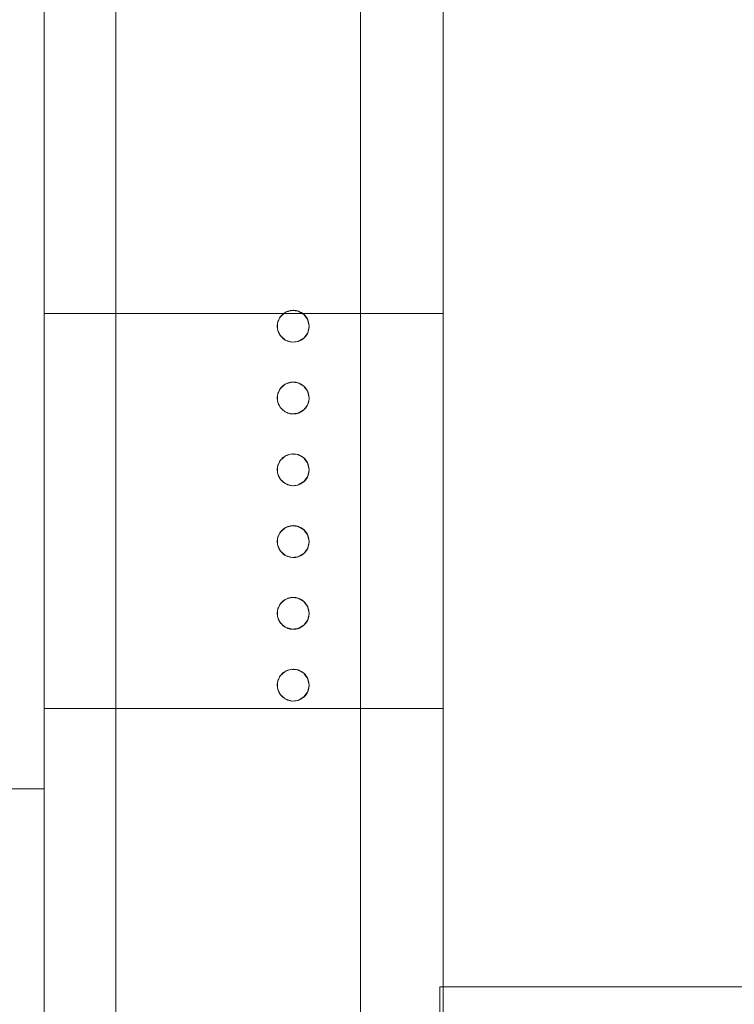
# Model space of a CAD drawing. Header units: millimetres. Extents: x 2 to 902, y -447 to 199.
# Tile 481 of 656: x 15.16 to 16.96, y 154.58 to 157.05. Entities that reach past the tile are written whole.
import ezdxf

# ---------------------------------------------------------------- set-up
doc = ezdxf.new("R2010")
doc.units = ezdxf.units.MM
doc.header["$MEASUREMENT"] = 0
for name, color, linetype, lineweight in [('IFC-Elemento construtivo genérico-Contorno', 253, 'Continuous', 5), ('IFC-Laje-Contorno', 134, 'Continuous', 5), ('IFC-Parede padrão-Contorno', 44, 'Continuous', 5)]:
    doc.layers.add(name, color=color, linetype=linetype, lineweight=lineweight)

msp = doc.modelspace()

# ---------------------------------------------------------------- linework, layer by layer
at = {"layer": 'IFC-Elemento construtivo genérico-Contorno', "color": 7, "lineweight": 5}
for p, q in [((15.8315, 156.3177), (15.8371, 156.3204)), ((15.8325, 156.318), (15.8466, 156.3226)), ((15.8371, 156.3204), (15.8379, 156.3206)), ((15.8379, 156.3206), (15.8439, 156.3222)), ((15.8439, 156.3222), (15.8446, 156.3222)), ((15.8446, 156.3222), (15.8508, 156.3228)), ((15.8466, 156.3226), (15.8484, 156.3224)), ((15.8484, 156.3224), (15.8632, 156.3208)), ((15.8508, 156.3228), (15.8516, 156.3227)), ((15.8516, 156.3227), (15.8578, 156.3222)), ((15.8578, 156.3222), (15.8585, 156.322)), ((15.8585, 156.322), (15.8645, 156.3204)), ((15.8632, 156.3208), (15.8648, 156.3199)), ((15.8632, 156.3208), (15.8776, 156.3125)), ((15.8645, 156.3204), (15.8652, 156.32)), ((15.8648, 156.3199), (15.8776, 156.3125)), ((15.8652, 156.32), (15.8708, 156.3174)), ((15.8116, 156.2905), (15.8132, 156.2965)), ((15.8117, 156.2911), (15.8184, 156.3063)), ((15.8124, 156.2928), (15.8184, 156.3063)), ((15.8132, 156.2965), (15.8135, 156.2972)), ((15.8135, 156.2972), (15.8162, 156.3028)), ((15.8162, 156.3028), (15.8166, 156.3034)), ((15.8166, 156.3034), (15.8202, 156.3085)), ((15.8184, 156.3063), (15.8308, 156.3174)), ((15.8184, 156.3063), (15.8198, 156.3075)), ((15.8198, 156.3075), (15.8308, 156.3174)), ((15.8202, 156.3085), (15.8251, 156.3134)), ((15.8202, 156.3085), (15.8207, 156.309)), ((15.8207, 156.309), (15.8251, 156.3134)), ((15.8251, 156.3134), (15.8265, 156.3144)), ((15.8251, 156.3134), (15.8257, 156.3139)), ((15.8257, 156.3139), (15.8308, 156.3174)), ((15.8308, 156.3174), (15.8325, 156.318)), ((15.8308, 156.3174), (15.8315, 156.3177)), ((15.8708, 156.3174), (15.8714, 156.317)), ((15.8714, 156.317), (15.8765, 156.3134)), ((15.8751, 156.3144), (15.8765, 156.3134)), ((15.8765, 156.3134), (15.8771, 156.3129)), ((15.8771, 156.3129), (15.8814, 156.3085)), ((15.8776, 156.3125), (15.8786, 156.311)), ((15.8776, 156.3125), (15.8874, 156.299)), ((15.8786, 156.311), (15.8874, 156.299)), ((15.8814, 156.3085), (15.8819, 156.3079)), ((15.8819, 156.3079), (15.8854, 156.3028)), ((15.8854, 156.3028), (15.8858, 156.3021)), ((15.8858, 156.3021), (15.8884, 156.2965)), ((15.8874, 156.299), (15.8908, 156.2828)), ((15.8874, 156.299), (15.8877, 156.2973)), ((15.8877, 156.2973), (15.8908, 156.2828)), ((15.8884, 156.2965), (15.8902, 156.2897)), ((15.8884, 156.2965), (15.8886, 156.2957)), ((15.8886, 156.2957), (15.8902, 156.2897)), ((15.8108, 156.2828), (15.8109, 156.2835)), ((15.8108, 156.2828), (15.8114, 156.2758)), ((15.8108, 156.2828), (15.8113, 156.2766)), ((15.8109, 156.2835), (15.8114, 156.2897)), ((15.8113, 156.2766), (15.8114, 156.2758)), ((15.8114, 156.2897), (15.8116, 156.2905)), ((15.8114, 156.2758), (15.8132, 156.2691)), ((15.8114, 156.2758), (15.813, 156.2698)), ((15.8117, 156.2911), (15.8124, 156.2928)), ((15.8117, 156.2763), (15.8117, 156.2911)), ((15.8117, 156.2745), (15.8117, 156.2763)), ((15.8117, 156.2745), (15.8177, 156.2609)), ((15.813, 156.2698), (15.8132, 156.2691)), ((15.8874, 156.2665), (15.8908, 156.2828)), ((15.8874, 156.2665), (15.8904, 156.281)), ((15.8884, 156.2691), (15.89, 156.2751)), ((15.89, 156.2751), (15.8902, 156.2758)), ((15.8902, 156.2897), (15.8908, 156.2828)), ((15.8902, 156.2897), (15.8903, 156.289)), ((15.8902, 156.2758), (15.8907, 156.282)), ((15.8903, 156.289), (15.8908, 156.2828)), ((15.8904, 156.281), (15.8908, 156.2828)), ((15.8907, 156.282), (15.8908, 156.2828)), ((15.8132, 156.2691), (15.8162, 156.2628)), ((15.8132, 156.2691), (15.8158, 156.2635)), ((15.8158, 156.2635), (15.8162, 156.2628)), ((15.8162, 156.2628), (15.8202, 156.2571)), ((15.8162, 156.2628), (15.8197, 156.2577)), ((15.8177, 156.2609), (15.8184, 156.2593)), ((15.8184, 156.2593), (15.8294, 156.2494)), ((15.8197, 156.2577), (15.8202, 156.2571)), ((15.8202, 156.2571), (15.8246, 156.2527)), ((15.8246, 156.2527), (15.8251, 156.2521)), ((15.8251, 156.2521), (15.8308, 156.2481)), ((15.8251, 156.2521), (15.8302, 156.2486)), ((15.8294, 156.2494), (15.8308, 156.2481)), ((15.8302, 156.2486), (15.8308, 156.2481)), ((15.8308, 156.2481), (15.8466, 156.243)), ((15.8308, 156.2481), (15.8449, 156.2436)), ((15.8308, 156.2481), (15.8371, 156.2452)), ((15.8308, 156.2481), (15.8364, 156.2455)), ((15.8364, 156.2455), (15.8371, 156.2452)), ((15.8371, 156.2452), (15.8439, 156.2434)), ((15.8371, 156.2452), (15.8431, 156.2436)), ((15.8578, 156.2434), (15.8645, 156.2452)), ((15.8632, 156.2447), (15.8776, 156.2531)), ((15.8632, 156.2447), (15.876, 156.2521)), ((15.8637, 156.245), (15.8645, 156.2452)), ((15.8645, 156.2452), (15.8708, 156.2481)), ((15.8645, 156.2452), (15.8701, 156.2478)), ((15.8701, 156.2478), (15.8708, 156.2481)), ((15.8708, 156.2481), (15.8765, 156.2521)), ((15.8708, 156.2481), (15.8759, 156.2517)), ((15.8759, 156.2517), (15.8765, 156.2521)), ((15.876, 156.2521), (15.8776, 156.2531)), ((15.8765, 156.2521), (15.8814, 156.2571)), ((15.8765, 156.2521), (15.8809, 156.2565)), ((15.8776, 156.2531), (15.8874, 156.2665)), ((15.8776, 156.2531), (15.8863, 156.265)), ((15.8809, 156.2565), (15.8814, 156.2571)), ((15.8814, 156.2571), (15.8854, 156.2628)), ((15.8814, 156.2571), (15.885, 156.2622)), ((15.885, 156.2622), (15.8854, 156.2628)), ((15.8854, 156.2628), (15.8884, 156.2691)), ((15.8854, 156.2628), (15.8881, 156.2684)), ((15.8863, 156.265), (15.8874, 156.2665)), ((15.8881, 156.2684), (15.8884, 156.2691)), ((15.8431, 156.2436), (15.8439, 156.2434)), ((15.8439, 156.2434), (15.8508, 156.2428)), ((15.8439, 156.2434), (15.85, 156.2428)), ((15.8449, 156.2436), (15.8466, 156.243)), ((15.8466, 156.243), (15.8613, 156.2445)), ((15.85, 156.2428), (15.8508, 156.2428)), ((15.8508, 156.2428), (15.8578, 156.2434)), ((15.8508, 156.2428), (15.857, 156.2433)), ((15.857, 156.2433), (15.8578, 156.2434)), ((15.8578, 156.2434), (15.8637, 156.245)), ((15.8613, 156.2445), (15.8632, 156.2447)), ((15.8117, 156.1111), (15.8184, 156.1263)), ((15.8124, 156.1127), (15.8184, 156.1263)), ((15.8135, 156.1171), (15.8162, 156.1228)), ((15.8162, 156.1228), (15.8166, 156.1234)), ((15.8166, 156.1234), (15.8202, 156.1285)), ((15.8184, 156.1263), (15.8308, 156.1374)), ((15.8184, 156.1263), (15.8198, 156.1275)), ((15.8198, 156.1275), (15.8308, 156.1374)), ((15.8202, 156.1285), (15.8207, 156.129)), ((15.8207, 156.129), (15.8251, 156.1334)), ((15.8251, 156.1334), (15.8257, 156.1339)), ((15.8257, 156.1339), (15.8308, 156.1374)), ((15.8308, 156.1374), (15.8466, 156.1426)), ((15.8308, 156.1374), (15.8325, 156.138)), ((15.8308, 156.1374), (15.8315, 156.1377)), ((15.8315, 156.1377), (15.8371, 156.1404)), ((15.8325, 156.138), (15.8466, 156.1426)), ((15.8371, 156.1404), (15.8379, 156.1406)), ((15.8379, 156.1406), (15.8439, 156.1422)), ((15.8439, 156.1422), (15.8446, 156.1422)), ((15.8446, 156.1422), (15.8508, 156.1428)), ((15.8466, 156.1426), (15.8484, 156.1424)), ((15.8484, 156.1424), (15.8632, 156.1408)), ((15.8508, 156.1428), (15.8516, 156.1427)), ((15.8516, 156.1427), (15.8578, 156.1422)), ((15.8578, 156.1422), (15.8585, 156.142)), ((15.8585, 156.142), (15.8645, 156.1404)), ((15.8632, 156.1408), (15.8647, 156.1399)), ((15.8645, 156.1404), (15.8652, 156.14)), ((15.8647, 156.1399), (15.8776, 156.1325)), ((15.8652, 156.14), (15.8708, 156.1374)), ((15.8708, 156.1374), (15.8714, 156.137)), ((15.8714, 156.137), (15.8765, 156.1334)), ((15.8765, 156.1334), (15.877, 156.1329)), ((15.877, 156.1329), (15.8814, 156.1285)), ((15.8776, 156.1325), (15.8786, 156.1311)), ((15.8776, 156.1325), (15.8874, 156.119)), ((15.8786, 156.1311), (15.8874, 156.119)), ((15.8814, 156.1285), (15.8819, 156.1279)), ((15.8819, 156.1279), (15.8854, 156.1228)), ((15.8854, 156.1228), (15.8858, 156.1221)), ((15.8858, 156.1221), (15.8884, 156.1165)), ((15.8108, 156.1028), (15.8109, 156.1035)), ((15.8108, 156.1028), (15.8113, 156.0966)), ((15.8109, 156.1035), (15.8114, 156.1097)), ((15.8114, 156.1097), (15.8116, 156.1104)), ((15.8116, 156.1104), (15.8132, 156.1165)), ((15.8117, 156.1111), (15.8124, 156.1127)), ((15.8117, 156.0962), (15.8117, 156.1111)), ((15.8132, 156.1165), (15.8135, 156.1171)), ((15.8874, 156.119), (15.8908, 156.1028)), ((15.8874, 156.119), (15.8877, 156.1173)), ((15.8874, 156.0865), (15.8904, 156.101)), ((15.8877, 156.1173), (15.8908, 156.1028)), ((15.8884, 156.1165), (15.8886, 156.1157)), ((15.8886, 156.1157), (15.8902, 156.1097)), ((15.8902, 156.1097), (15.8903, 156.109)), ((15.8902, 156.0958), (15.8907, 156.102)), ((15.8903, 156.109), (15.8908, 156.1028)), ((15.8904, 156.101), (15.8908, 156.1028)), ((15.8907, 156.102), (15.8908, 156.1028)), ((15.8113, 156.0966), (15.8114, 156.0958)), ((15.8114, 156.0958), (15.813, 156.0898)), ((15.8117, 156.0945), (15.8117, 156.0962)), ((15.8117, 156.0945), (15.8177, 156.0809)), ((15.813, 156.0898), (15.8132, 156.0891)), ((15.8132, 156.0891), (15.8158, 156.0835)), ((15.8158, 156.0835), (15.8162, 156.0828)), ((15.8162, 156.0828), (15.8197, 156.0777)), ((15.8177, 156.0809), (15.8184, 156.0793)), ((15.8184, 156.0793), (15.8295, 156.0693)), ((15.8197, 156.0777), (15.8202, 156.0771)), ((15.8202, 156.0771), (15.8246, 156.0727)), ((15.8246, 156.0727), (15.8251, 156.0721)), ((15.876, 156.0722), (15.8776, 156.0731)), ((15.8765, 156.0721), (15.8809, 156.0765)), ((15.8776, 156.0731), (15.8863, 156.0851)), ((15.8809, 156.0765), (15.8814, 156.0771)), ((15.8814, 156.0771), (15.885, 156.0822)), ((15.885, 156.0822), (15.8854, 156.0828)), ((15.8854, 156.0828), (15.8881, 156.0884)), ((15.8863, 156.0851), (15.8874, 156.0865)), ((15.8881, 156.0884), (15.8884, 156.0891)), ((15.8884, 156.0891), (15.89, 156.0951)), ((15.89, 156.0951), (15.8902, 156.0958)), ((15.8251, 156.0721), (15.8302, 156.0686)), ((15.8295, 156.0693), (15.8308, 156.0681)), ((15.8302, 156.0686), (15.8308, 156.0681)), ((15.8308, 156.0681), (15.8449, 156.0635)), ((15.8308, 156.0681), (15.8364, 156.0655)), ((15.8364, 156.0655), (15.8371, 156.0652)), ((15.8371, 156.0652), (15.8431, 156.0636)), ((15.8431, 156.0636), (15.8439, 156.0634)), ((15.8439, 156.0634), (15.8501, 156.0628)), ((15.8449, 156.0635), (15.8466, 156.063)), ((15.8466, 156.063), (15.8614, 156.0646)), ((15.8501, 156.0628), (15.8508, 156.0628)), ((15.8508, 156.0628), (15.857, 156.0633)), ((15.857, 156.0633), (15.8578, 156.0634)), ((15.8578, 156.0634), (15.8638, 156.065)), ((15.8614, 156.0646), (15.8632, 156.0647)), ((15.8632, 156.0647), (15.876, 156.0722)), ((15.8638, 156.065), (15.8645, 156.0652)), ((15.8645, 156.0652), (15.8701, 156.0678)), ((15.8701, 156.0678), (15.8708, 156.0681)), ((15.8708, 156.0681), (15.8759, 156.0717)), ((15.8759, 156.0717), (15.8765, 156.0721)), ((15.8184, 155.9463), (15.8308, 155.9574)), ((15.8198, 155.9475), (15.8308, 155.9574)), ((15.8202, 155.9485), (15.8251, 155.9534)), ((15.8202, 155.9485), (15.8207, 155.949)), ((15.8207, 155.949), (15.8251, 155.9534)), ((15.8251, 155.9534), (15.8308, 155.9574)), ((15.8251, 155.9534), (15.8257, 155.9539)), ((15.8257, 155.9539), (15.8308, 155.9574)), ((15.8308, 155.9574), (15.8325, 155.958)), ((15.8308, 155.9574), (15.8315, 155.9577)), ((15.8315, 155.9577), (15.8371, 155.9604)), ((15.8325, 155.958), (15.8466, 155.9626)), ((15.8371, 155.9604), (15.8379, 155.9606)), ((15.8379, 155.9606), (15.8439, 155.9622)), ((15.8439, 155.9622), (15.8446, 155.9622)), ((15.8446, 155.9622), (15.8508, 155.9628)), ((15.8466, 155.9626), (15.8484, 155.9624)), ((15.8484, 155.9624), (15.8632, 155.9608)), ((15.8508, 155.9628), (15.8516, 155.9627)), ((15.8516, 155.9627), (15.8578, 155.9622)), ((15.8578, 155.9622), (15.8585, 155.962)), ((15.8585, 155.962), (15.8645, 155.9604)), ((15.8632, 155.9608), (15.8648, 155.9599)), ((15.8632, 155.9608), (15.8776, 155.9525)), ((15.8645, 155.9604), (15.8652, 155.96)), ((15.8648, 155.9599), (15.8776, 155.9525)), ((15.8652, 155.96), (15.8708, 155.9574)), ((15.8708, 155.9574), (15.8765, 155.9534)), ((15.8708, 155.9574), (15.8714, 155.957)), ((15.8714, 155.957), (15.8765, 155.9534)), ((15.8765, 155.9534), (15.8771, 155.9529)), ((15.8771, 155.9529), (15.8814, 155.9485)), ((15.8776, 155.9525), (15.8786, 155.951)), ((15.8776, 155.9525), (15.8874, 155.939)), ((15.8786, 155.951), (15.8874, 155.939)), ((15.8109, 155.9235), (15.8114, 155.9297)), ((15.8114, 155.9297), (15.8116, 155.9305)), ((15.8116, 155.9305), (15.8132, 155.9365)), ((15.8117, 155.9311), (15.8184, 155.9463)), ((15.8117, 155.9311), (15.8124, 155.9328)), ((15.8117, 155.9163), (15.8117, 155.9311)), ((15.8124, 155.9328), (15.8184, 155.9463)), ((15.8132, 155.9365), (15.8135, 155.9372)), ((15.8135, 155.9372), (15.8162, 155.9428)), ((15.8162, 155.9428), (15.8166, 155.9434)), ((15.8166, 155.9434), (15.8202, 155.9485)), ((15.8184, 155.9463), (15.8198, 155.9475)), ((15.8814, 155.9485), (15.8819, 155.9479)), ((15.8819, 155.9479), (15.8854, 155.9428)), ((15.8854, 155.9428), (15.8858, 155.9421)), ((15.8858, 155.9421), (15.8884, 155.9365)), ((15.8874, 155.939), (15.8908, 155.9228)), ((15.8874, 155.939), (15.8877, 155.9373)), ((15.8877, 155.9373), (15.8908, 155.9228)), ((15.8884, 155.9365), (15.8902, 155.9297)), ((15.8884, 155.9365), (15.8886, 155.9357)), ((15.8886, 155.9357), (15.8902, 155.9297)), ((15.8902, 155.9297), (15.8908, 155.9228)), ((15.8902, 155.9297), (15.8903, 155.929)), ((15.8903, 155.929), (15.8908, 155.9228)), ((15.8108, 155.9228), (15.8109, 155.9235)), ((15.8108, 155.9228), (15.8114, 155.9158)), ((15.8108, 155.9228), (15.8113, 155.9166)), ((15.8113, 155.9166), (15.8114, 155.9158)), ((15.8114, 155.9158), (15.8132, 155.9091)), ((15.8114, 155.9158), (15.813, 155.9098)), ((15.8117, 155.9145), (15.8117, 155.9163)), ((15.8117, 155.9145), (15.8177, 155.9009)), ((15.813, 155.9098), (15.8132, 155.9091)), ((15.8132, 155.9091), (15.8162, 155.9028)), ((15.8132, 155.9091), (15.8158, 155.9035)), ((15.8158, 155.9035), (15.8162, 155.9028)), ((15.8162, 155.9028), (15.8202, 155.8971)), ((15.8162, 155.9028), (15.8197, 155.8977)), ((15.8177, 155.9009), (15.8184, 155.8993)), ((15.8776, 155.8931), (15.8874, 155.9065)), ((15.8776, 155.8931), (15.8863, 155.905)), ((15.8814, 155.8971), (15.8854, 155.9028)), ((15.8814, 155.8971), (15.885, 155.9022)), ((15.885, 155.9022), (15.8854, 155.9028)), ((15.8854, 155.9028), (15.8884, 155.9091)), ((15.8854, 155.9028), (15.8881, 155.9084)), ((15.8863, 155.905), (15.8874, 155.9065)), ((15.8874, 155.9065), (15.8908, 155.9228)), ((15.8874, 155.9065), (15.8904, 155.921)), ((15.8881, 155.9084), (15.8884, 155.9091)), ((15.8884, 155.9091), (15.89, 155.9151)), ((15.89, 155.9151), (15.8902, 155.9158)), ((15.8902, 155.9158), (15.8907, 155.922)), ((15.8904, 155.921), (15.8908, 155.9228)), ((15.8907, 155.922), (15.8908, 155.9228)), ((15.8184, 155.8993), (15.8294, 155.8894)), ((15.8197, 155.8977), (15.8202, 155.8971)), ((15.8202, 155.8971), (15.8246, 155.8927)), ((15.8246, 155.8927), (15.8251, 155.8921)), ((15.8251, 155.8921), (15.8308, 155.8881)), ((15.8251, 155.8921), (15.8302, 155.8886)), ((15.8294, 155.8894), (15.8308, 155.8881)), ((15.8302, 155.8886), (15.8308, 155.8881)), ((15.8308, 155.8881), (15.8466, 155.883)), ((15.8308, 155.8881), (15.8449, 155.8836)), ((15.8308, 155.8881), (15.8371, 155.8852)), ((15.8308, 155.8881), (15.8364, 155.8855)), ((15.8364, 155.8855), (15.8371, 155.8852)), ((15.8371, 155.8852), (15.8439, 155.8834)), ((15.8371, 155.8852), (15.8431, 155.8836)), ((15.8431, 155.8836), (15.8439, 155.8834)), ((15.8439, 155.8834), (15.8508, 155.8828)), ((15.8439, 155.8834), (15.85, 155.8828)), ((15.8449, 155.8836), (15.8466, 155.883)), ((15.8466, 155.883), (15.8613, 155.8845)), ((15.85, 155.8828), (15.8508, 155.8828)), ((15.8508, 155.8828), (15.8578, 155.8834)), ((15.8508, 155.8828), (15.857, 155.8833)), ((15.857, 155.8833), (15.8578, 155.8834)), ((15.8578, 155.8834), (15.8645, 155.8852)), ((15.8578, 155.8834), (15.8637, 155.885)), ((15.8613, 155.8845), (15.8632, 155.8847)), ((15.8632, 155.8847), (15.8776, 155.8931)), ((15.8632, 155.8847), (15.876, 155.8921)), ((15.8637, 155.885), (15.8645, 155.8852)), ((15.8645, 155.8852), (15.8708, 155.8881)), ((15.8645, 155.8852), (15.8701, 155.8878)), ((15.8701, 155.8878), (15.8708, 155.8881)), ((15.8708, 155.8881), (15.8765, 155.8921)), ((15.8708, 155.8881), (15.8759, 155.8917)), ((15.8759, 155.8917), (15.8765, 155.8921)), ((15.876, 155.8921), (15.8776, 155.8931)), ((15.8765, 155.8921), (15.8814, 155.8971)), ((15.8765, 155.8921), (15.8809, 155.8965)), ((15.8809, 155.8965), (15.8814, 155.8971)), ((15.8184, 155.7663), (15.8308, 155.7774)), ((15.8198, 155.7675), (15.8308, 155.7774)), ((15.8251, 155.7734), (15.8308, 155.7774)), ((15.8257, 155.7739), (15.8308, 155.7774)), ((15.8308, 155.7774), (15.8325, 155.778)), ((15.8308, 155.7774), (15.8315, 155.7777)), ((15.8315, 155.7777), (15.8371, 155.7804)), ((15.8325, 155.778), (15.8466, 155.7826)), ((15.8371, 155.7804), (15.8379, 155.7806)), ((15.8379, 155.7806), (15.8439, 155.7822)), ((15.8439, 155.7822), (15.8446, 155.7822)), ((15.8446, 155.7822), (15.8508, 155.7828)), ((15.8466, 155.7826), (15.8484, 155.7824)), ((15.8484, 155.7824), (15.8632, 155.7808)), ((15.8508, 155.7828), (15.8516, 155.7827)), ((15.8516, 155.7827), (15.8578, 155.7822)), ((15.8578, 155.7822), (15.8585, 155.782)), ((15.8585, 155.782), (15.8645, 155.7804)), ((15.8632, 155.7808), (15.8648, 155.7799)), ((15.8632, 155.7808), (15.8776, 155.7725)), ((15.8645, 155.7804), (15.8652, 155.78)), ((15.8648, 155.7799), (15.8776, 155.7725)), ((15.8652, 155.78), (15.8708, 155.7774)), ((15.8708, 155.7774), (15.8765, 155.7734)), ((15.8708, 155.7774), (15.8714, 155.777)), ((15.8714, 155.777), (15.8765, 155.7734)), ((15.8116, 155.7505), (15.8132, 155.7565)), ((15.8117, 155.7511), (15.8184, 155.7663)), ((15.8117, 155.7511), (15.8124, 155.7528)), ((15.8124, 155.7528), (15.8184, 155.7663)), ((15.8132, 155.7565), (15.8135, 155.7572)), ((15.8135, 155.7572), (15.8162, 155.7628)), ((15.8162, 155.7628), (15.8166, 155.7634)), ((15.8166, 155.7634), (15.8202, 155.7685)), ((15.8184, 155.7663), (15.8198, 155.7675)), ((15.8202, 155.7685), (15.8251, 155.7734)), ((15.8202, 155.7685), (15.8207, 155.769)), ((15.8207, 155.769), (15.8251, 155.7734)), ((15.8251, 155.7734), (15.8257, 155.7739)), ((15.8765, 155.7734), (15.8771, 155.7729)), ((15.8771, 155.7729), (15.8814, 155.7685)), ((15.8776, 155.7725), (15.8786, 155.771)), ((15.8776, 155.7725), (15.8874, 155.759)), ((15.8786, 155.771), (15.8874, 155.759)), ((15.8814, 155.7685), (15.8819, 155.7679)), ((15.8819, 155.7679), (15.8854, 155.7628)), ((15.8854, 155.7628), (15.8858, 155.7621)), ((15.8858, 155.7621), (15.8884, 155.7565)), ((15.8874, 155.759), (15.8908, 155.7428)), ((15.8874, 155.759), (15.8877, 155.7573)), ((15.8877, 155.7573), (15.8908, 155.7428)), ((15.8884, 155.7565), (15.8902, 155.7497)), ((15.8884, 155.7565), (15.8886, 155.7557)), ((15.8886, 155.7557), (15.8902, 155.7497)), ((15.8108, 155.7428), (15.8109, 155.7435)), ((15.8108, 155.7428), (15.8114, 155.7358)), ((15.8108, 155.7428), (15.8113, 155.7366)), ((15.8109, 155.7435), (15.8114, 155.7497)), ((15.8113, 155.7366), (15.8114, 155.7358)), ((15.8114, 155.7497), (15.8116, 155.7505)), ((15.8114, 155.7358), (15.8132, 155.7291)), ((15.8114, 155.7358), (15.813, 155.7298)), ((15.8117, 155.7363), (15.8117, 155.7511)), ((15.8117, 155.7345), (15.8117, 155.7363)), ((15.8117, 155.7345), (15.8177, 155.7209)), ((15.813, 155.7298), (15.8132, 155.7291)), ((15.8132, 155.7291), (15.8162, 155.7228)), ((15.8132, 155.7291), (15.8158, 155.7235)), ((15.8854, 155.7228), (15.8884, 155.7291)), ((15.8854, 155.7228), (15.8881, 155.7284)), ((15.8874, 155.7265), (15.8908, 155.7428)), ((15.8874, 155.7265), (15.8904, 155.741)), ((15.8881, 155.7284), (15.8884, 155.7291)), ((15.8884, 155.7291), (15.89, 155.7351)), ((15.89, 155.7351), (15.8902, 155.7358)), ((15.8902, 155.7497), (15.8908, 155.7428)), ((15.8902, 155.7497), (15.8903, 155.749)), ((15.8902, 155.7358), (15.8907, 155.742)), ((15.8903, 155.749), (15.8908, 155.7428)), ((15.8904, 155.741), (15.8908, 155.7428)), ((15.8907, 155.742), (15.8908, 155.7428)), ((15.8158, 155.7235), (15.8162, 155.7228)), ((15.8162, 155.7228), (15.8202, 155.7171)), ((15.8162, 155.7228), (15.8197, 155.7177)), ((15.8177, 155.7209), (15.8184, 155.7193)), ((15.8184, 155.7193), (15.8294, 155.7094)), ((15.8197, 155.7177), (15.8202, 155.7171)), ((15.8202, 155.7171), (15.8246, 155.7127)), ((15.8246, 155.7127), (15.8251, 155.7121)), ((15.8251, 155.7121), (15.8308, 155.7081)), ((15.8251, 155.7121), (15.8302, 155.7086)), ((15.8294, 155.7094), (15.8308, 155.7081)), ((15.8302, 155.7086), (15.8308, 155.7081)), ((15.8308, 155.7081), (15.8466, 155.703)), ((15.8308, 155.7081), (15.8449, 155.7036)), ((15.8308, 155.7081), (15.8371, 155.7052)), ((15.8308, 155.7081), (15.8364, 155.7055)), ((15.8364, 155.7055), (15.8371, 155.7052)), ((15.8371, 155.7052), (15.8439, 155.7034)), ((15.8371, 155.7052), (15.8431, 155.7036)), ((15.8431, 155.7036), (15.8439, 155.7034)), ((15.8439, 155.7034), (15.8508, 155.7028)), ((15.8439, 155.7034), (15.85, 155.7028)), ((15.8449, 155.7036), (15.8466, 155.703)), ((15.8466, 155.703), (15.8613, 155.7045)), ((15.85, 155.7028), (15.8508, 155.7028)), ((15.8508, 155.7028), (15.8578, 155.7034)), ((15.8508, 155.7028), (15.857, 155.7033)), ((15.857, 155.7033), (15.8578, 155.7034)), ((15.8578, 155.7034), (15.8645, 155.7052)), ((15.8578, 155.7034), (15.8637, 155.705)), ((15.8613, 155.7045), (15.8632, 155.7047)), ((15.8632, 155.7047), (15.8776, 155.7131)), ((15.8632, 155.7047), (15.876, 155.7121)), ((15.8637, 155.705), (15.8645, 155.7052)), ((15.8645, 155.7052), (15.8708, 155.7081)), ((15.8645, 155.7052), (15.8701, 155.7078)), ((15.8701, 155.7078), (15.8708, 155.7081)), ((15.8708, 155.7081), (15.8765, 155.7121)), ((15.8708, 155.7081), (15.8759, 155.7117)), ((15.8759, 155.7117), (15.8765, 155.7121)), ((15.876, 155.7121), (15.8776, 155.7131)), ((15.8765, 155.7121), (15.8814, 155.7171)), ((15.8765, 155.7121), (15.8809, 155.7165)), ((15.8776, 155.7131), (15.8874, 155.7265)), ((15.8776, 155.7131), (15.8863, 155.725)), ((15.8809, 155.7165), (15.8814, 155.7171)), ((15.8814, 155.7171), (15.8854, 155.7228)), ((15.8814, 155.7171), (15.885, 155.7222)), ((15.885, 155.7222), (15.8854, 155.7228)), ((15.8863, 155.725), (15.8874, 155.7265)), ((15.8117, 155.5711), (15.8184, 155.5863)), ((15.8124, 155.5728), (15.8184, 155.5863)), ((15.8135, 155.5772), (15.8162, 155.5828)), ((15.8162, 155.5828), (15.8166, 155.5834)), ((15.8166, 155.5834), (15.8202, 155.5885)), ((15.8184, 155.5863), (15.8308, 155.5974)), ((15.8184, 155.5863), (15.8198, 155.5875)), ((15.8198, 155.5875), (15.8308, 155.5974)), ((15.8202, 155.5885), (15.8251, 155.5934)), ((15.8202, 155.5885), (15.8207, 155.589)), ((15.8207, 155.589), (15.8251, 155.5934)), ((15.8251, 155.5934), (15.8308, 155.5974)), ((15.8251, 155.5934), (15.8257, 155.5939)), ((15.8257, 155.5939), (15.8308, 155.5974)), ((15.8308, 155.5974), (15.8325, 155.598)), ((15.8308, 155.5974), (15.8315, 155.5977)), ((15.8315, 155.5977), (15.8371, 155.6004)), ((15.8325, 155.598), (15.8466, 155.6026)), ((15.8371, 155.6004), (15.8379, 155.6006)), ((15.8379, 155.6006), (15.8439, 155.6022)), ((15.8439, 155.6022), (15.8446, 155.6022)), ((15.8446, 155.6022), (15.8508, 155.6028)), ((15.8466, 155.6026), (15.8484, 155.6024)), ((15.8484, 155.6024), (15.8632, 155.6008)), ((15.8508, 155.6028), (15.8516, 155.6027)), ((15.8516, 155.6027), (15.8578, 155.6022)), ((15.8578, 155.6022), (15.8585, 155.602)), ((15.8585, 155.602), (15.8645, 155.6004)), ((15.8632, 155.6008), (15.8648, 155.5999)), ((15.8632, 155.6008), (15.8776, 155.5925)), ((15.8645, 155.6004), (15.8652, 155.6)), ((15.8648, 155.5999), (15.8776, 155.5925)), ((15.8652, 155.6), (15.8708, 155.5974)), ((15.8708, 155.5974), (15.8765, 155.5934)), ((15.8708, 155.5974), (15.8714, 155.597)), ((15.8714, 155.597), (15.8765, 155.5934)), ((15.8765, 155.5934), (15.8771, 155.5929)), ((15.8771, 155.5929), (15.8814, 155.5885)), ((15.8776, 155.5925), (15.8786, 155.591)), ((15.8776, 155.5925), (15.8874, 155.579)), ((15.8786, 155.591), (15.8874, 155.579)), ((15.8814, 155.5885), (15.8819, 155.5879)), ((15.8819, 155.5879), (15.8854, 155.5828)), ((15.8854, 155.5828), (15.8858, 155.5821)), ((15.8858, 155.5821), (15.8884, 155.5765)), ((15.8874, 155.579), (15.8908, 155.5628)), ((15.8874, 155.579), (15.8877, 155.5773)), ((15.8108, 155.5628), (15.8109, 155.5635)), ((15.8108, 155.5628), (15.8114, 155.5558)), ((15.8108, 155.5628), (15.8113, 155.5566)), ((15.8109, 155.5635), (15.8114, 155.5697)), ((15.8113, 155.5566), (15.8114, 155.5558)), ((15.8114, 155.5697), (15.8116, 155.5705)), ((15.8114, 155.5558), (15.8132, 155.5491)), ((15.8114, 155.5558), (15.813, 155.5498)), ((15.8116, 155.5705), (15.8132, 155.5765)), ((15.8117, 155.5711), (15.8124, 155.5728)), ((15.8117, 155.5563), (15.8117, 155.5711)), ((15.8117, 155.5545), (15.8117, 155.5563)), ((15.8117, 155.5545), (15.8177, 155.5409)), ((15.8132, 155.5765), (15.8135, 155.5772)), ((15.8874, 155.5465), (15.8908, 155.5628)), ((15.8874, 155.5465), (15.8904, 155.561)), ((15.8877, 155.5773), (15.8908, 155.5628)), ((15.8884, 155.5765), (15.8902, 155.5697)), ((15.8884, 155.5765), (15.8886, 155.5757)), ((15.8884, 155.5491), (15.89, 155.5551)), ((15.8886, 155.5757), (15.8902, 155.5697)), ((15.89, 155.5551), (15.8902, 155.5558)), ((15.8902, 155.5697), (15.8908, 155.5628)), ((15.8902, 155.5697), (15.8903, 155.569)), ((15.8902, 155.5558), (15.8907, 155.562)), ((15.8903, 155.569), (15.8908, 155.5628)), ((15.8904, 155.561), (15.8908, 155.5628)), ((15.8907, 155.562), (15.8908, 155.5628)), ((15.813, 155.5498), (15.8132, 155.5491)), ((15.8132, 155.5491), (15.8162, 155.5428)), ((15.8132, 155.5491), (15.8158, 155.5435)), ((15.8158, 155.5435), (15.8162, 155.5428)), ((15.8162, 155.5428), (15.8202, 155.5371)), ((15.8162, 155.5428), (15.8197, 155.5377)), ((15.8177, 155.5409), (15.8184, 155.5393)), ((15.8184, 155.5393), (15.8294, 155.5294)), ((15.8197, 155.5377), (15.8202, 155.5371)), ((15.8202, 155.5371), (15.8246, 155.5327)), ((15.8246, 155.5327), (15.8251, 155.5321)), ((15.8251, 155.5321), (15.8308, 155.5281)), ((15.8251, 155.5321), (15.8302, 155.5286)), ((15.8294, 155.5294), (15.8308, 155.5281)), ((15.8632, 155.5247), (15.8776, 155.5331)), ((15.8632, 155.5247), (15.876, 155.5321)), ((15.8708, 155.5281), (15.8765, 155.5321)), ((15.8708, 155.5281), (15.8759, 155.5317)), ((15.8759, 155.5317), (15.8765, 155.5321)), ((15.876, 155.5321), (15.8776, 155.5331)), ((15.8765, 155.5321), (15.8814, 155.5371)), ((15.8765, 155.5321), (15.8809, 155.5365)), ((15.8776, 155.5331), (15.8874, 155.5465)), ((15.8776, 155.5331), (15.8863, 155.545)), ((15.8809, 155.5365), (15.8814, 155.5371)), ((15.8814, 155.5371), (15.8854, 155.5428)), ((15.8814, 155.5371), (15.885, 155.5422)), ((15.885, 155.5422), (15.8854, 155.5428)), ((15.8854, 155.5428), (15.8884, 155.5491)), ((15.8854, 155.5428), (15.8881, 155.5484)), ((15.8863, 155.545), (15.8874, 155.5465)), ((15.8881, 155.5484), (15.8884, 155.5491)), ((15.8302, 155.5286), (15.8308, 155.5281)), ((15.8308, 155.5281), (15.8466, 155.523)), ((15.8308, 155.5281), (15.8449, 155.5236)), ((15.8308, 155.5281), (15.8371, 155.5252)), ((15.8308, 155.5281), (15.8364, 155.5255)), ((15.8364, 155.5255), (15.8371, 155.5252)), ((15.8371, 155.5252), (15.8439, 155.5234)), ((15.8371, 155.5252), (15.8431, 155.5236)), ((15.8431, 155.5236), (15.8439, 155.5234)), ((15.8439, 155.5234), (15.8508, 155.5228)), ((15.8439, 155.5234), (15.85, 155.5228)), ((15.8449, 155.5236), (15.8466, 155.523)), ((15.8466, 155.523), (15.8613, 155.5245)), ((15.85, 155.5228), (15.8508, 155.5228)), ((15.8508, 155.5228), (15.8578, 155.5234)), ((15.8508, 155.5228), (15.857, 155.5233)), ((15.857, 155.5233), (15.8578, 155.5234)), ((15.8578, 155.5234), (15.8645, 155.5252)), ((15.8578, 155.5234), (15.8637, 155.525)), ((15.8613, 155.5245), (15.8632, 155.5247)), ((15.8637, 155.525), (15.8645, 155.5252)), ((15.8645, 155.5252), (15.8708, 155.5281)), ((15.8645, 155.5252), (15.8701, 155.5278)), ((15.8701, 155.5278), (15.8708, 155.5281)), ((15.8117, 155.3911), (15.8184, 155.4063)), ((15.8124, 155.3928), (15.8184, 155.4063)), ((15.8166, 155.4034), (15.8202, 155.4085)), ((15.8184, 155.4063), (15.8308, 155.4174)), ((15.8184, 155.4063), (15.8198, 155.4075)), ((15.8198, 155.4075), (15.8308, 155.4174)), ((15.8202, 155.4085), (15.8251, 155.4134)), ((15.8202, 155.4085), (15.8207, 155.409)), ((15.8207, 155.409), (15.8251, 155.4134)), ((15.8251, 155.4134), (15.8308, 155.4174)), ((15.8251, 155.4134), (15.8257, 155.4139)), ((15.8257, 155.4139), (15.8308, 155.4174)), ((15.8308, 155.4174), (15.8325, 155.418)), ((15.8308, 155.4174), (15.8315, 155.4177)), ((15.8315, 155.4177), (15.8371, 155.4204)), ((15.8325, 155.418), (15.8466, 155.4226)), ((15.8371, 155.4204), (15.8379, 155.4206)), ((15.8379, 155.4206), (15.8439, 155.4222)), ((15.8439, 155.4222), (15.8446, 155.4222)), ((15.8446, 155.4222), (15.8508, 155.4228)), ((15.8466, 155.4226), (15.8484, 155.4224)), ((15.8484, 155.4224), (15.8632, 155.4208)), ((15.8508, 155.4228), (15.8516, 155.4227)), ((15.8516, 155.4227), (15.8578, 155.4222)), ((15.8578, 155.4222), (15.8585, 155.422)), ((15.8585, 155.422), (15.8645, 155.4204)), ((15.8632, 155.4208), (15.8648, 155.4199)), ((15.8632, 155.4208), (15.8776, 155.4125)), ((15.8645, 155.4204), (15.8652, 155.42)), ((15.8648, 155.4199), (15.8776, 155.4125)), ((15.8652, 155.42), (15.8708, 155.4174)), ((15.8708, 155.4174), (15.8765, 155.4134)), ((15.8708, 155.4174), (15.8714, 155.417)), ((15.8714, 155.417), (15.8765, 155.4134)), ((15.8765, 155.4134), (15.8771, 155.4129)), ((15.8771, 155.4129), (15.8814, 155.4085)), ((15.8776, 155.4125), (15.8786, 155.411)), ((15.8776, 155.4125), (15.8874, 155.399)), ((15.8786, 155.411), (15.8874, 155.399)), ((15.8814, 155.4085), (15.8819, 155.4079)), ((15.8819, 155.4079), (15.8854, 155.4028)), ((15.8108, 155.3828), (15.8109, 155.3835)), ((15.8108, 155.3828), (15.8114, 155.3758)), ((15.8108, 155.3828), (15.8113, 155.3766)), ((15.8109, 155.3835), (15.8114, 155.3897)), ((15.8114, 155.3897), (15.8116, 155.3905)), ((15.8116, 155.3905), (15.8132, 155.3965)), ((15.8117, 155.3911), (15.8124, 155.3928)), ((15.8117, 155.3763), (15.8117, 155.3911)), ((15.8132, 155.3965), (15.8135, 155.3972)), ((15.8135, 155.3972), (15.8162, 155.4028)), ((15.8162, 155.4028), (15.8166, 155.4034)), ((15.8854, 155.4028), (15.8858, 155.4021)), ((15.8858, 155.4021), (15.8884, 155.3965)), ((15.8874, 155.399), (15.8908, 155.3828)), ((15.8874, 155.399), (15.8877, 155.3973)), ((15.8874, 155.3665), (15.8908, 155.3828)), ((15.8874, 155.3665), (15.8904, 155.381)), ((15.8877, 155.3973), (15.8908, 155.3828)), ((15.8884, 155.3965), (15.8902, 155.3897)), ((15.8884, 155.3965), (15.8886, 155.3957)), ((15.8886, 155.3957), (15.8902, 155.3897)), ((15.8902, 155.3897), (15.8908, 155.3828)), ((15.8902, 155.3897), (15.8903, 155.389)), ((15.8902, 155.3758), (15.8907, 155.382)), ((15.8903, 155.389), (15.8908, 155.3828)), ((15.8904, 155.381), (15.8908, 155.3828)), ((15.8907, 155.382), (15.8908, 155.3828)), ((15.8113, 155.3766), (15.8114, 155.3758)), ((15.8114, 155.3758), (15.8132, 155.3691)), ((15.8114, 155.3758), (15.813, 155.3698)), ((15.8117, 155.3745), (15.8117, 155.3763)), ((15.8117, 155.3745), (15.8177, 155.3609)), ((15.813, 155.3698), (15.8132, 155.3691)), ((15.8132, 155.3691), (15.8162, 155.3628)), ((15.8132, 155.3691), (15.8158, 155.3635)), ((15.8158, 155.3635), (15.8162, 155.3628)), ((15.8162, 155.3628), (15.8202, 155.3571)), ((15.8162, 155.3628), (15.8197, 155.3577)), ((15.8177, 155.3609), (15.8184, 155.3593)), ((15.8184, 155.3593), (15.8294, 155.3494)), ((15.8197, 155.3577), (15.8202, 155.3571)), ((15.8202, 155.3571), (15.8246, 155.3527)), ((15.8765, 155.3521), (15.8814, 155.3571)), ((15.8765, 155.3521), (15.8809, 155.3565)), ((15.8776, 155.3531), (15.8874, 155.3665)), ((15.8776, 155.3531), (15.8863, 155.365)), ((15.8809, 155.3565), (15.8814, 155.3571)), ((15.8814, 155.3571), (15.8854, 155.3628)), ((15.8814, 155.3571), (15.885, 155.3622)), ((15.885, 155.3622), (15.8854, 155.3628)), ((15.8854, 155.3628), (15.8884, 155.3691)), ((15.8854, 155.3628), (15.8881, 155.3684)), ((15.8863, 155.365), (15.8874, 155.3665)), ((15.8881, 155.3684), (15.8884, 155.3691)), ((15.8884, 155.3691), (15.89, 155.3751)), ((15.89, 155.3751), (15.8902, 155.3758)), ((15.8246, 155.3527), (15.8251, 155.3521)), ((15.8251, 155.3521), (15.8308, 155.3481)), ((15.8251, 155.3521), (15.8302, 155.3486)), ((15.8294, 155.3494), (15.8308, 155.3481)), ((15.8302, 155.3486), (15.8308, 155.3481)), ((15.8308, 155.3481), (15.8466, 155.343)), ((15.8308, 155.3481), (15.8449, 155.3436)), ((15.8308, 155.3481), (15.8371, 155.3452)), ((15.8308, 155.3481), (15.8364, 155.3455)), ((15.8364, 155.3455), (15.8371, 155.3452)), ((15.8371, 155.3452), (15.8439, 155.3434)), ((15.8371, 155.3452), (15.8431, 155.3436)), ((15.8431, 155.3436), (15.8439, 155.3434)), ((15.8439, 155.3434), (15.8508, 155.3428)), ((15.8439, 155.3434), (15.85, 155.3428)), ((15.8449, 155.3436), (15.8466, 155.343)), ((15.8466, 155.343), (15.8613, 155.3445)), ((15.85, 155.3428), (15.8508, 155.3428)), ((15.8508, 155.3428), (15.8578, 155.3434)), ((15.8508, 155.3428), (15.857, 155.3433)), ((15.857, 155.3433), (15.8578, 155.3434)), ((15.8578, 155.3434), (15.8645, 155.3452)), ((15.8578, 155.3434), (15.8637, 155.345)), ((15.8613, 155.3445), (15.8632, 155.3447)), ((15.8632, 155.3447), (15.8776, 155.3531)), ((15.8632, 155.3447), (15.876, 155.3521)), ((15.8637, 155.345), (15.8645, 155.3452)), ((15.8645, 155.3452), (15.8708, 155.3481)), ((15.8645, 155.3452), (15.8701, 155.3478)), ((15.8701, 155.3478), (15.8708, 155.3481)), ((15.8708, 155.3481), (15.8765, 155.3521)), ((15.8708, 155.3481), (15.8759, 155.3517)), ((15.8759, 155.3517), (15.8765, 155.3521)), ((15.876, 155.3521), (15.8776, 155.3531))]:
    msp.add_line(p, q, dxfattribs=at)
at = {"layer": 'IFC-Laje-Contorno', "color": 7, "lineweight": 5}
for p, q in [((15.4057, 151.3057), (15.4057, 188.4813)), ((16.0192, 153.843), (16.0192, 157.9074)), ((12.2278, 155.123), (15.2265, 155.123)), ((15.2265, 151.3057), (15.2265, 155.123)), ((16.2184, 154.6262), (23.3704, 154.6262)), ((16.2184, 153.8262), (16.2184, 154.6262)), ((16.2265, 154.6263), (23.3704, 154.6263))]:
    msp.add_line(p, q, dxfattribs=at)
at = {"layer": 'IFC-Parede padrão-Contorno', "color": 7, "lineweight": 5}
for p, q in [((15.2265, 156.3144), (15.2265, 157.4286)), ((16.2265, 156.3144), (16.2265, 157.4286)), ((15.2265, 155.3244), (15.2265, 156.3144)), ((15.2265, 156.3144), (16.1165, 156.3144)), ((16.1165, 156.3144), (16.2265, 156.3144)), ((16.2265, 155.3244), (16.2265, 156.3144)), ((15.2265, 155.3244), (16.2265, 155.3244)), ((15.2265, 153.6608), (15.2265, 155.3244)), ((15.2265, 155.3244), (15.3365, 155.3244)), ((15.3365, 155.3244), (16.2265, 155.3244)), ((16.2265, 153.6608), (16.2265, 155.3244))]:
    msp.add_line(p, q, dxfattribs=at)

doc.saveas('drawing.dxf')
